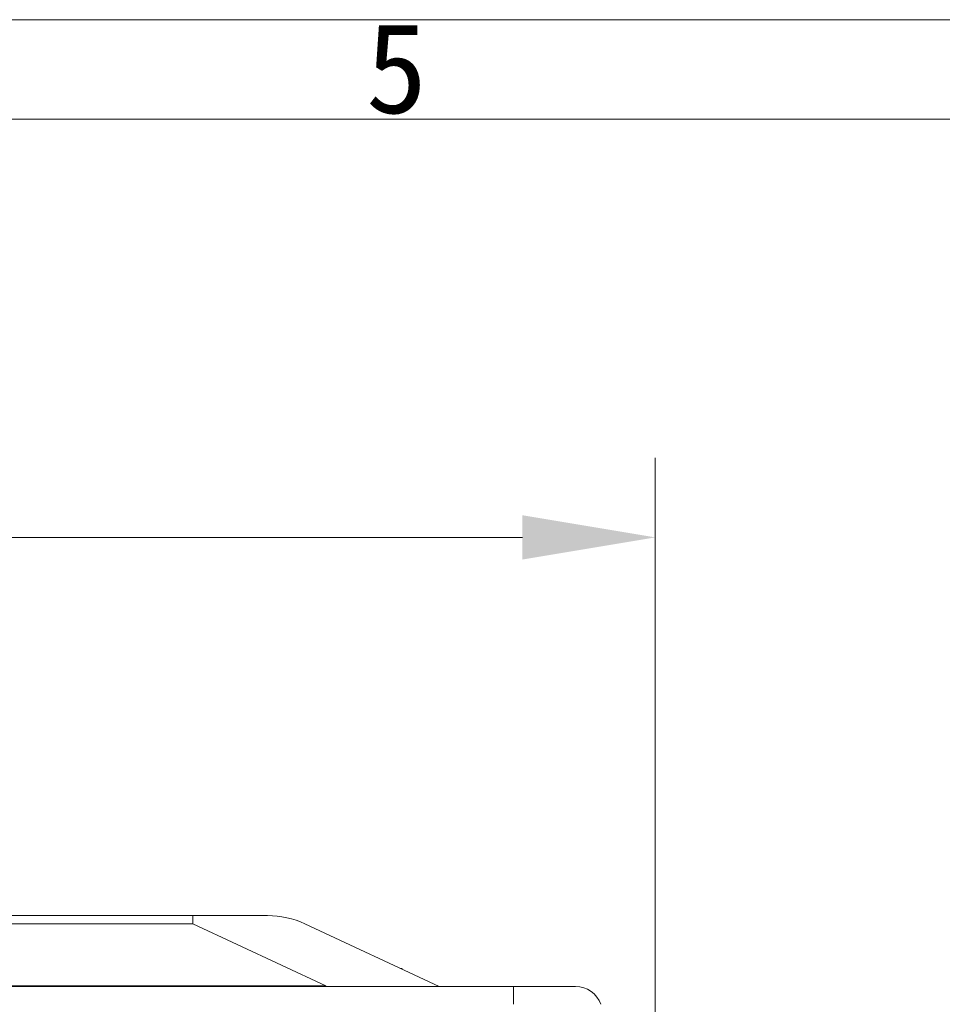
# Model space of a CAD drawing. Header units: millimetres. Extents: x 990 to 1809, y 0 to 562.
# Tile 452 of 550: x 1338 to 1390, y 506 to 562. Entities that reach past the tile are written whole.
import ezdxf

# ---------------------------------------------------------------- set-up
doc = ezdxf.new("R2010")
doc.units = ezdxf.units.MM
doc.layers.get('Defpoints').update_dxf_attribs({"lineweight": 18})
doc.layers.add('1', color=7, linetype='Continuous', true_color=0xffffff)
doc.layers.add('7标注层', color=4, linetype='Continuous', lineweight=18)
doc.styles.add('1111', font='txt', dxfattribs={"height": 2})
doc.styles.add('3.0', font='txt', dxfattribs={"height": 7.5})
doc.dimstyles.new('ISO-3.0', dxfattribs={"dimtxt": 7.5, "dimasz": 7.5, "dimexe": 4.5, "dimexo": 1.5, "dimgap": 1.5, "dimtad": 1, "dimdsep": 46, "dimtxsty": '3.0', "dimcen": 7.5, "dimclrd": 256, "dimclre": 256, "dimclrt": 256, "dimadec": 1, "dimazin": 0, "dimtp": 2e-09, "dimtm": 1.1e-09, "dimtfac": 1, "dimtmove": 0, "dimatfit": 3, "dimfxl": 1, "dimtolj": 1, "dimlwd": -1, "dimlwe": -1, "dimarcsym": 0})

# ---------------------------------------------------------------- blocks, each defined once
blk = doc.blocks.new('21022701')
at = {"color": 4}
for p, q in [((0, 187.194), (273, 187.194)), ((1.874, 185.32), (271.126, 185.32))]:
    blk.add_line(p, q, dxfattribs=at)
at = {"color": 4, "insert": (122.047, 187.135), "char_height": 1.7, "width": 1.83173, "attachment_point": 1, "style": '1111'}
blk.add_mtext('\\pi0.44883;{\\fSimSun|b1|i0|c134|p2;5}', dxfattribs=at)
blk = doc.blocks.new('*D57')
at = {"layer": '7标注层', "transparency": 16777216}
for p, q in [((1185.42, 498.431), (1185.42, 536.847)), ((1373.42, 498.431), (1373.42, 536.847)), ((1192.92, 532.347), (1365.92, 532.347))]:
    blk.add_line(p, q, dxfattribs=at)
for points in [[(1192.92, 533.597), (1192.92, 531.097), (1185.42, 532.347)], [(1365.92, 533.597), (1365.92, 531.097), (1373.42, 532.347)]]:
    blk.add_solid(points, dxfattribs=at)
at = {"layer": 'Defpoints', "color": 0, "transparency": 16777216}
for p in [(1373.42, 532.347), (1185.42, 496.931), (1373.42, 496.931)]:
    blk.add_point(p, dxfattribs=at)
at = {"layer": '7标注层', "transparency": 16777216, "insert": (1279.42, 537.597), "char_height": 7.5, "attachment_point": 5, "style": '3.0'}
blk.add_mtext('\\A1;188', dxfattribs=at)

msp = doc.modelspace()

# ---------------------------------------------------------------- linework, layer by layer
at = {"layer": '1', "color": 7, "linetype": 'Continuous', "lineweight": 18}
for p, q in [((1220.533, 510.989), (1347.308, 510.989)), ((1347.308, 510.521), (1220.533, 510.521)), ((1347.308, 510.989), (1351.534, 510.989)), ((1347.308, 510.989), (1347.308, 510.521)), ((1354.822, 507.017), (1347.308, 510.521)), ((1353.647, 510.521), (1361.221, 506.989)), ((1202.421, 506.989), (1365.421, 506.989)), ((1213.019, 507.017), (1354.822, 507.017)), ((1354.822, 507.017), (1354.822, 506.989)), ((1365.421, 506.989), (1368.921, 506.989)), ((1365.421, 505.98), (1365.421, 506.989))]:
    msp.add_line(p, q, dxfattribs=at)
for centre, radius, start in [((1351.534, 505.989), 5, 65), ((1368.921, 505.489), 1.5, 19.0983)]:
    msp.add_arc(centre, radius, start, 90, dxfattribs=at)
for points, knots in [([(1359.134, 507.992), (1359.121, 507.993), (1359.092, 507.997), (1359.055, 508.004), (1359.037, 508.007)], [0, 0, 0, 0, 0.534771, 1, 1, 1, 1]), ([(1359.134, 507.992), (1359.12, 507.993), (1359.094, 507.997), (1359.058, 508.002), (1359.043, 508.005)], [0, 0, 0, 0, 0.612271, 1, 1, 1, 1]), ([(1359.134, 507.992), (1359.12, 507.993), (1359.094, 507.997), (1359.058, 508.002), (1359.043, 508.005)], [0, 0, 0, 0, 0.612234, 1, 1, 1, 1])]:
    msp.add_open_spline(points, degree=3, knots=knots, dxfattribs=at)

# ---------------------------------------------------------------- block references
at = {"layer": '7标注层', "xscale": 3, "yscale": 3, "zscale": 3}
msp.add_blockref('21022701', (989.591, 0), dxfattribs=at)

# ---------------------------------------------------------------- dimensions: what is measured, and where the dimension line sits
at = {"layer": '7标注层'}
dim = msp.add_linear_dim(base=(1373.42, 532.347), p1=(1185.42, 496.931), p2=(1373.42, 496.931), dimstyle='ISO-3.0', dxfattribs=at)
dim.commit()
dim.dimension.update_dxf_attribs({"geometry": '*D57', "text_midpoint": (1279.42, 537.597)})

doc.saveas('drawing.dxf')
